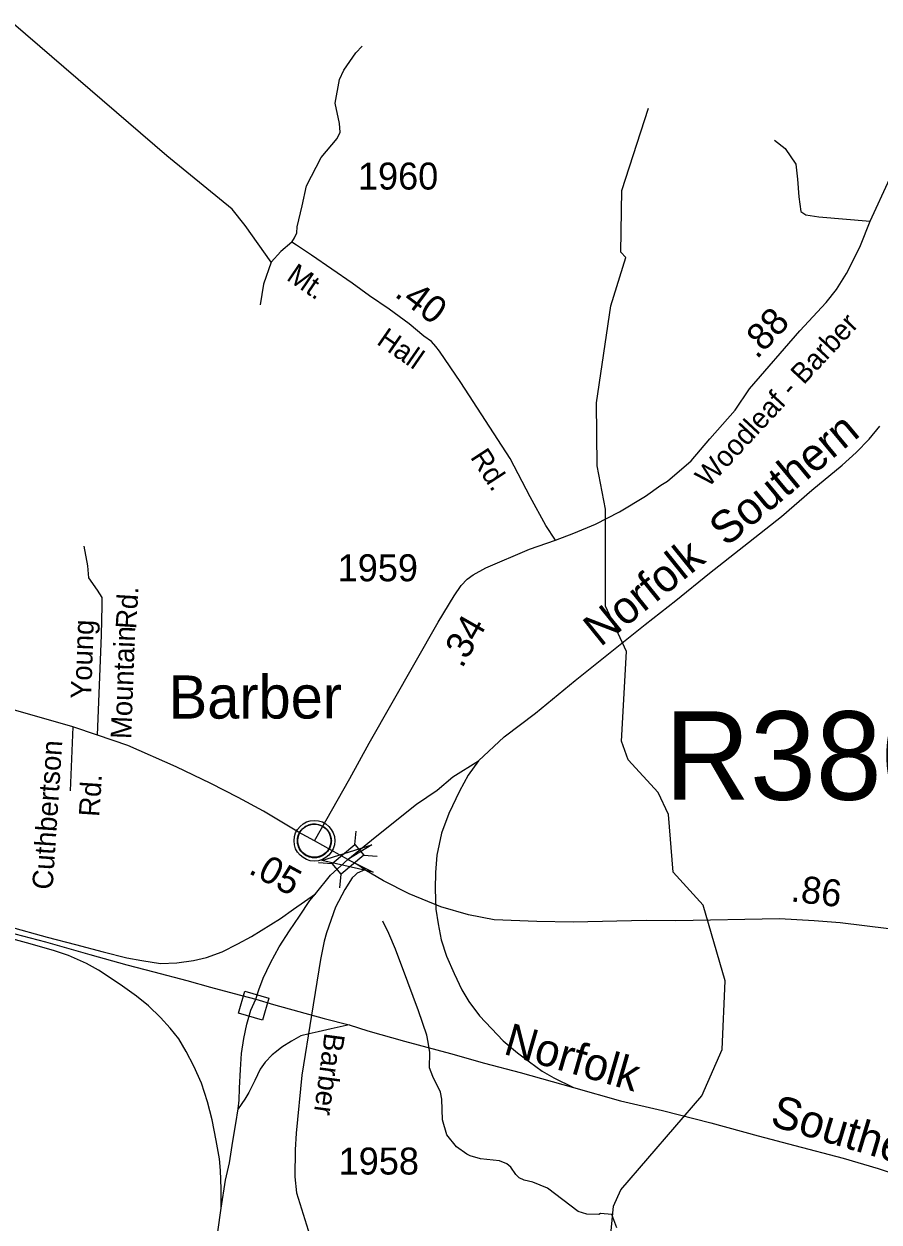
# Model space of a CAD drawing. Extents: x 1473865 to 1648260, y 639067 to 773536.
# Drawn here: x 1511254 to 1515215, y 721780 to 727329 of the extents above; entities that cross this region are included whole.
import ezdxf

# ---------------------------------------------------------------- set-up
doc = ezdxf.new("R2010")
doc.units = 0
for name, color, linetype in [('Exist Civil Demographics Community CELL', 7, 'Continuous'), ('Exist Civil Demographics Community Label', 7, 'Continuous'), ('Exist Hydrographic Misc Water Feature', 7, 'Continuous'), ('Exist Railroad Mainline', 7, 'Continuous'), ('Exist Railroad Mainline Label', 7, 'Continuous'), ('Exist Railroad Siding', 7, 'Continuous'), ('Exist Railroad Station CELL', 7, 'Continuous'), ('Exist Road Non-System Type 51', 7, 'Continuous'), ('Exist Road Non-System Type 51 Label', 7, 'Continuous'), ('Exist Road Primary US Structure RailRoad Attributed CELL', 7, 'Continuous'), ('Exist Road Primary US Structure RailRoad CELL', 7, 'Continuous'), ('Exist Road Primary US Structure RailRoad Number Label', 7, 'Continuous'), ('Exist Road Secondary Mileage Hundredths English Label', 7, 'Continuous'), ('Exist Road Secondary Type 51 Attributed', 7, 'Continuous'), ('Exist Road Secondary Type 51 Label', 7, 'Continuous'), ('Exist Road Secondary Type 51 Number Label', 7, 'Continuous')]:
    doc.layers.add(name, color=color, linetype=linetype)

msp = doc.modelspace()

# ---------------------------------------------------------------- linework, layer by layer
at = {"layer": 'Exist Civil Demographics Community CELL'}
msp.add_lwpolyline([(1512522.1, 723558.7), (1512523.1, 723564.3), (1512524.9, 723570.9), (1512527.8, 723578.1), (1512530.7, 723583.8), (1512534.1, 723589.5), (1512537.8, 723594.7), (1512541.8, 723599), (1512546.4, 723603.6), (1512551.9, 723608.2), (1512557.3, 723611.9), (1512562.2, 723614.7), (1512567.3, 723617.2), (1512572.7, 723619.5), (1512578.4, 723621.3), (1512582.7, 723622.5), (1512587.5, 723623.2), (1512591.7, 723623.9), (1512598, 723624.2), (1512602.5, 723624.1), (1512608.1, 723623.8), (1512613, 723623.1), (1512617.9, 723622.1), (1512622.9, 723620.7), (1512628.1, 723618.8), (1512634.8, 723615.8), (1512641, 723612.3), (1512646.1, 723608.8), (1512651.3, 723604.8), (1512654.6, 723601.6), (1512658.7, 723597.3), (1512662.6, 723592.6), (1512665.6, 723588), (1512668.8, 723583), (1512671.2, 723577.8), (1512673.2, 723572.8), (1512674.8, 723567.8), (1512676.1, 723563.2), (1512677.2, 723557.1), (1512677.8, 723552.4), (1512678.1, 723546.4), (1512677.9, 723540.7), (1512677.3, 723535), (1512676.4, 723529.5), (1512674.7, 723523.3), (1512672.9, 723517.5), (1512670.6, 723512.4), (1512667.4, 723506.4), (1512664.1, 723501.1), (1512660.7, 723496.4), (1512656.4, 723491.7), (1512651.1, 723486.7), (1512646.1, 723482.6), (1512641.1, 723479.1), (1512636.8, 723476.6), (1512630, 723473.4), (1512622.8, 723470.7), (1512616.9, 723469.2), (1512610.3, 723467.9), (1512605.9, 723467.4), (1512601.4, 723467.2), (1512595.8, 723467.2), (1512591.5, 723467.6), (1512585.9, 723468.3), (1512580, 723469.6), (1512575.4, 723470.9), (1512570.2, 723472.8), (1512565.6, 723474.8), (1512561.7, 723477), (1512554.9, 723481.1), (1512549.3, 723485.4), (1512544.4, 723489.9), (1512539.9, 723494.7), (1512536.7, 723498.7), (1512533.8, 723502.9), (1512529.7, 723510), (1512528, 723513.5), (1512526.2, 723517.5), (1512523.7, 723525.7), (1512522.1, 723532.8), (1512521.4, 723537.9), (1512521.1, 723544.3), (1512521, 723548.9), (1512521.6, 723555.4)], close=True, dxfattribs=at)
for centre, radius in [((1512599.7, 723546.3), 94.3), ((1512599.5, 723546.6), 76.7)]:
    msp.add_circle(centre, radius, dxfattribs=at)
at = {"layer": 'Exist Hydrographic Misc Water Feature'}
for points in [[(1513954.4, 721529.9), (1513984.4, 721854.2), (1514019.4, 721929), (1514393.4, 722364.6), (1514488.4, 722579.3), (1514502.4, 722897.5), (1514400.4, 723247.5), (1514261.4, 723401.3), (1514240.4, 723667.6), (1514192.4, 723770.3), (1514053.4, 723920.8), (1514021.4, 724006.8), (1514045.4, 724423.2), (1513948.4, 724632), (1513947.4, 725081.8), (1513909.5, 725282.8), (1513906.4, 725575), (1513972.4, 726023.3), (1514042.5, 726248.4), (1514018.5, 726271.9), (1514023.5, 726557.4), (1514146.4, 726938.9)], [(1514000.2, 721754.2), (1513977.9, 721816), (1513925.1, 721819.5), (1513917, 721815.7), (1513861, 721816.7), (1513821.2, 721829.5), (1513679.9, 721937.8), (1513611.6, 721965.3), (1513571.8, 721974.1), (1513548, 721984.5), (1513532.2, 722000.8), (1513508.8, 722035.2), (1513491.1, 722049.5), (1513457.3, 722064.2), (1513369.5, 722073.8), (1513321.7, 722086.8), (1513305.9, 722095.1), (1513258.1, 722128.2), (1513213.4, 722184.7), (1513192.6, 722253.1), (1513190.4, 722349.1), (1513183, 722381.2), (1513148.2, 722453.8), (1513132.9, 722494), (1513134.3, 722566), (1513127.1, 722614.1), (1513119.7, 722646.2), (1513081.7, 722758.8), (1513032.1, 722891.7), (1512974.7, 723044.7), (1512944.1, 723117.2), (1512917, 723173.6)]]:
    msp.add_lwpolyline(points, dxfattribs=at)
at = {"layer": 'Exist Railroad Mainline'}
for points in [[(1513359, 723916.8), (1513478.5, 724027), (1513624, 724136.9), (1513808.1, 724288.3), (1513953.8, 724406.2), (1514131.7, 724547.5), (1514273.2, 724659.5), (1514429.1, 724785.2), (1514588.7, 724910.9), (1514762.5, 725048.2), (1514904.3, 725170.2), (1515043.9, 725286.3), (1515108.7, 725345.2), (1515169.6, 725406.4), (1515218.4, 725465.7)], [(1512604.6, 723299.9), (1512674.8, 723386.9), (1512755.1, 723459.9), (1512863.4, 723548.5), (1512958.4, 723625), (1513073.3, 723715.4), (1513168.2, 723779.8), (1513240.2, 723841.7), (1513359, 723916.8)], [(1513359, 723916.8), (1513312, 723849.5), (1513271.1, 723776.1), (1513221.6, 723672.8), (1513188.3, 723581.4), (1513166.9, 723479.6), (1513159.9, 723399.7), (1513158.7, 723323.9), (1513161.4, 723229.8), (1513172.5, 723161.7), (1513187.4, 723087.4), (1513212.2, 723011), (1513247.2, 722930.7), (1513282.2, 722856.2), (1513315.3, 722801.7), (1513364.3, 722735), (1513419.6, 722676.1), (1513474.7, 722619.3), (1513540, 722564.4), (1513595.4, 722521.7), (1513654.7, 722478.8), (1513708.3, 722447.9), (1513799.7, 722402.7)], [(1509545.1, 723571.9), (1509808, 723500.2), (1510132.7, 723407.6), (1510401.5, 723333.7), (1510695.5, 723256.7), (1510943.3, 723189.9), (1511176.5, 723124.6), (1511353.6, 723078), (1511558.8, 723019), (1511731.1, 722972.3), (1511855.7, 722938.8), (1512009, 722898.9), (1512118.6, 722868.8), (1512228.1, 722839.4), (1512327.8, 722812)], [(1511184.8, 723148.4), (1511362.1, 723099.8), (1511493.5, 723065.9), (1511621.1, 723032.2), (1511730.6, 723004.5), (1511800.3, 722991.5), (1511886.1, 722978.2), (1511962.2, 722981.2), (1512040.3, 722992.1), (1512100.6, 723005.1), (1512172.9, 723032), (1512245.3, 723069), (1512307.8, 723102.1), (1512443, 723186.3), (1512503.5, 723229.3), (1512604.6, 723299.9)], [(1512327.8, 722812), (1512342.9, 722856.3), (1512363, 722909.9), (1512396, 722980.9), (1512437.1, 723054.3), (1512484.3, 723129.6), (1512531, 723196.9), (1512578.1, 723270.2), (1512604.6, 723299.9)], [(1512168.2, 721844.3), (1512167.4, 721934.4), (1512164.7, 722018.5), (1512159.4, 722072.4), (1512144.5, 722158.7), (1512126, 722253), (1512105.1, 722337.2), (1512076.4, 722423.7), (1512041.4, 722502.2), (1512006.3, 722570.5), (1511971.3, 722629.1), (1511931.9, 722677.7), (1511886.7, 722728.2), (1511831.5, 722781.2), (1511776, 722825.9), (1511710.7, 722872.9), (1511649.3, 722913.7), (1511599.7, 722946.3), (1511544.3, 722977.3), (1511460.8, 723014.4), (1511391, 723037.4), (1511265.7, 723073.1), (1511164, 723100.6)], [(1512246.7, 722305.2), (1512251.1, 722345.1), (1512252, 722401.1), (1512256.8, 722487.4), (1512262.3, 722561), (1512272.7, 722630.8), (1512287, 722696.9), (1512305.7, 722761.4), (1512327.8, 722812)], [(1512327.8, 722812), (1512410.9, 722788.3), (1512526.9, 722755.1), (1512644.3, 722723.4), (1512760, 722693.6)], [(1512760, 722693.6), (1512847.5, 722666.4), (1513016.8, 722618), (1513230, 722560.9), (1513387.4, 722516.7), (1513552.7, 722472.3), (1513799.7, 722402.7)], [(1513799.7, 722402.7), (1514016.7, 722341.7), (1514212.3, 722296.6), (1514436, 722240.4), (1514655, 722179.3), (1514824.5, 722134.7), (1515048.8, 722076.2), (1515210.2, 722027.9), (1515381, 721971.3)], [(1512168.2, 721844.3), (1512188, 721974.2), (1512207, 722053.8), (1512222.5, 722155.6), (1512235.7, 722237.3), (1512246.7, 722305.2)], [(1512152.5, 721734.6), (1512168.2, 721844.3)]]:
    msp.add_lwpolyline(points, dxfattribs=at)
at = {"layer": 'Exist Railroad Siding'}
msp.add_lwpolyline([(1512760, 722693.6), (1512677.8, 722674.9), (1512617.5, 722661.7), (1512575.5, 722652.3), (1512536.4, 722642.1), (1512492.9, 722617.6), (1512448.6, 722590.2), (1512424.3, 722570.5), (1512404, 722554.9), (1512371.5, 722520.5), (1512349.2, 722487.6), (1512324.4, 722436.1), (1512295.6, 722380.4), (1512277.2, 722348.8), (1512246.7, 722305.2)], dxfattribs=at)
at = {"layer": 'Exist Railroad Station CELL'}
msp.add_lwpolyline([(1512276.8, 722849.9), (1512388.9, 722817.8), (1512359.7, 722715.5), (1512247.6, 722747.6)], close=True, dxfattribs=at)
at = {"layer": 'Exist Road Non-System Type 51'}
msp.add_line((1511480.4, 724074.4), (1511468.9, 723777.4), dxfattribs=at)
for points in [[(1512400.1, 726225.6), (1512279.3, 726396.3), (1512218.2, 726471.7), (1512101.6, 726567), (1511916.8, 726719.2), (1511205.7, 727329.3)], [(1512562.9, 726580.3), (1512631.1, 726711.2), (1512705.1, 726799.4), (1512719.2, 726828.2), (1512715.8, 726868.1), (1512695.1, 726962.3), (1512716.5, 727072.2), (1512735.2, 727115.8), (1512792.3, 727195.1), (1512820.7, 727226.6)], [(1514730, 726790.4), (1514780.8, 726751.8), (1514828.8, 726679.5), (1514836.5, 726610.9), (1514843.1, 726528.7), (1514853.2, 726461.3), (1514875.5, 726445.3), (1514935.9, 726435.8), (1515173.2, 726416.2)], [(1512495.4, 726318.1), (1512444.2, 726275.4), (1512400.1, 726225.6)], [(1512400.1, 726225.6), (1512363.2, 726124.6), (1512348.9, 726027.9)], [(1511595.7, 724035.2), (1511614.1, 724499.2), (1511616.5, 724635.3), (1511616.5, 724672.3), (1511595.7, 724706.9), (1511554.2, 724764.6), (1511549.6, 724820), (1511533.4, 724910)]]:
    msp.add_lwpolyline(points, dxfattribs=at)
at = {"layer": 'Exist Road Primary US Structure RailRoad Attributed CELL'}
msp.add_lwpolyline([(1512871.1, 723401.4), (1512633.3, 723455), (1512866.1, 723527.5), (1512755.1, 723459.9)], close=True, dxfattribs=at)
at = {"layer": 'Exist Road Primary US Structure RailRoad CELL'}
for p, q in [((1512787.5, 723528.3), (1512793.1, 723590.8)), ((1512827.6, 723480.1), (1512890.1, 723474.5)), ((1512619.3, 723446.2), (1512681.8, 723440.5)), ((1512717.2, 723328.8), (1512722.9, 723391.2))]:
    msp.add_line(p, q, dxfattribs=at)
msp.add_lwpolyline([(1512681.8, 723440.5), (1512787.3, 723528.5), (1512828.4, 723479.2), (1512722.9, 723391.2)], close=True, dxfattribs=at)
at = {"layer": 'Exist Road Secondary Type 51 Attributed'}
for points in [[(1513716.1, 724938.8), (1513801.3, 724971.2), (1513901.8, 725013.2), (1514012.6, 725070.2), (1514133.7, 725142.4), (1514203.9, 725192.6), (1514234.6, 725211.4), (1514344.5, 725306.6), (1514431, 725408), (1514548.9, 725540.3), (1514614.2, 725639.2), (1514847.5, 725907.5), (1514970.6, 726039.6), (1515017.5, 726099), (1515064.3, 726173.5), (1515098.6, 726240.6), (1515129.6, 726303.7), (1515173.2, 726416.2), (1515355.5, 726811.2)], [(1513716.1, 724938.8), (1513671.7, 725006), (1513599, 725138.4), (1513506.1, 725317.3), (1513277.1, 725668.5), (1513179.2, 725813.8), (1513161.4, 725835.9), (1513141.7, 725858.4), (1513106.1, 725882.9), (1513038.9, 725939.7), (1512945.8, 726009), (1512854.8, 726070.3), (1512774, 726128.9), (1512585.5, 726258.3), (1512517.2, 726305.4), (1512495.4, 726318.1), (1512506.7, 726339.4), (1512518.1, 726362.2), (1512520.2, 726389.6), (1512542.9, 726486.3), (1512562.9, 726580.3)], [(1512599.7, 723546.3), (1512763.6, 723833.9), (1512854, 723998.6), (1513173.6, 724558), (1513247.4, 724681), (1513278.7, 724727.8), (1513306.7, 724758.1), (1513334.8, 724777.7), (1513393.3, 724810.9), (1513596.3, 724896.1), (1513716.1, 724938.8)], [(1512599.7, 723546.3), (1512526.7, 723585.8), (1512363.6, 723682.9), (1512246.6, 723747.3), (1512119.4, 723811.1), (1511959.3, 723889), (1511735.8, 723986.9), (1511595.7, 724035.2), (1511480.4, 724074.4), (1510933.5, 724229.7), (1510762.2, 724282.1), (1510327.9, 724397.2), (1510223.3, 724426.2), (1510085.8, 724465.5), (1509855.1, 724554.6), (1509731.3, 724607.2), (1509589.2, 724661.8), (1509386.1, 724755)], [(1512755.1, 723459.9), (1512599.7, 723546.3)], [(1512833.9, 723411.1), (1512805.1, 723431.1), (1512755.1, 723459.9)], [(1512833.9, 723411.1), (1512797.6, 723395.6), (1512789.4, 723387.8), (1512775.3, 723373.8), (1512740.6, 723320.3), (1512697.4, 723239), (1512655.7, 723119.5), (1512645.4, 723081.7), (1512628, 722996), (1512586.1, 722739.1)], [(1517285.3, 722751.7), (1517099.8, 722792.3), (1515885, 723019.1), (1515646.6, 723067.6), (1515473.2, 723099.9), (1515259.7, 723139), (1515034.1, 723166.2), (1514914.2, 723175.8), (1514754.3, 723184), (1514274.3, 723174.9), (1514136.5, 723176.7), (1513798.3, 723169.5), (1513630.3, 723171.9), (1513432.6, 723180.7), (1513312.8, 723202.5), (1513185.8, 723239.5), (1513038.2, 723300.3), (1512919.1, 723359.9), (1512833.9, 723411.1)], [(1512586.1, 722739.1), (1512540.8, 722461.3), (1512514.9, 722191.7), (1512509.8, 722114.7), (1512509.1, 721989.9), (1512517.2, 721915.7), (1512593.6, 721668.8), (1512683.2, 721345.4), (1512732.5, 721155), (1512759.7, 721032.5), (1512769.1, 721008.9), (1512932.4, 720418.1), (1512998.3, 720203.3)]]:
    msp.add_lwpolyline(points, dxfattribs=at)

# ---------------------------------------------------------------- texts
at = {"layer": 'Exist Civil Demographics Community Label'}
msp.add_text('Barber', height=200, rotation=0.0561, dxfattribs=at).set_placement((1511925, 724111.8))
at = {"layer": 'Exist Railroad Mainline Label'}
for s, rotation, p in [('Southern', 39.7327, (1514507.6, 724904.6)), ('Norfolk', 38.8979, (1513924, 724441)), ('Norfolk', 343.8928, (1513470, 722560.2)), ('Southern', 343.3674, (1514705.1, 722229.1))]:
    msp.add_text(s, height=150, rotation=rotation, dxfattribs=at).set_placement(p)
at = {"layer": 'Exist Road Non-System Type 51 Label'}
for s, rotation, p in [('Rd.', 86.473, (1511773.5, 724524.9)), ('Young', 87.8949, (1511565.2, 724201.8)), ('Mountain', 87.8949, (1511750.9, 724016.3)), ('Cuthbertson', 86.2261, (1511386.8, 723317.9)), ('Rd.', 86.2261, (1511602.9, 723655.3))]:
    msp.add_text(s, height=95, rotation=rotation, dxfattribs=at).set_placement(p)
at = {"layer": 'Exist Road Primary US Structure RailRoad Number Label'}
msp.add_text('R380', height=410.1, dxfattribs=at).set_placement((1514221, 723735.8))
at = {"layer": 'Exist Road Secondary Mileage Hundredths English Label'}
for s, rotation, p in [('.40', 323.3179, (1512965.9, 726070.6)), ('.88', 47.1522, (1514649.1, 725773.1)), ('.34', 60.2573, (1513283.5, 724341.1)), ('.05', 331.4193, (1512289.3, 723398.4)), ('.86', 353.1328, (1514802.6, 723266))]:
    msp.add_text(s, height=125, rotation=rotation, dxfattribs=at).set_placement(p)
at = {"layer": 'Exist Road Secondary Type 51 Label'}
for s, rotation, p in [('Mt.', 325.8591, (1512465.3, 726146.8)), ('Woodleaf - Barber', 47.1522, (1514424.2, 725178.7)), ('Hall', 325.374, (1512883.1, 725849.8)), ('Rd.', 303.1094, (1513319.1, 725322.9)), ('Barber', 262.3731, (1512647.1, 722659.4))]:
    msp.add_text(s, height=95, rotation=rotation, dxfattribs=at).set_placement(p)
at = {"layer": 'Exist Road Secondary Type 51 Number Label'}
for s, p in [('1960', (1512801.4, 726562.3)), ('1959', (1512707.5, 724748)), ('1958', (1512712, 722000.3))]:
    msp.add_text(s, height=125, dxfattribs=at).set_placement(p)

doc.saveas('drawing.dxf')
